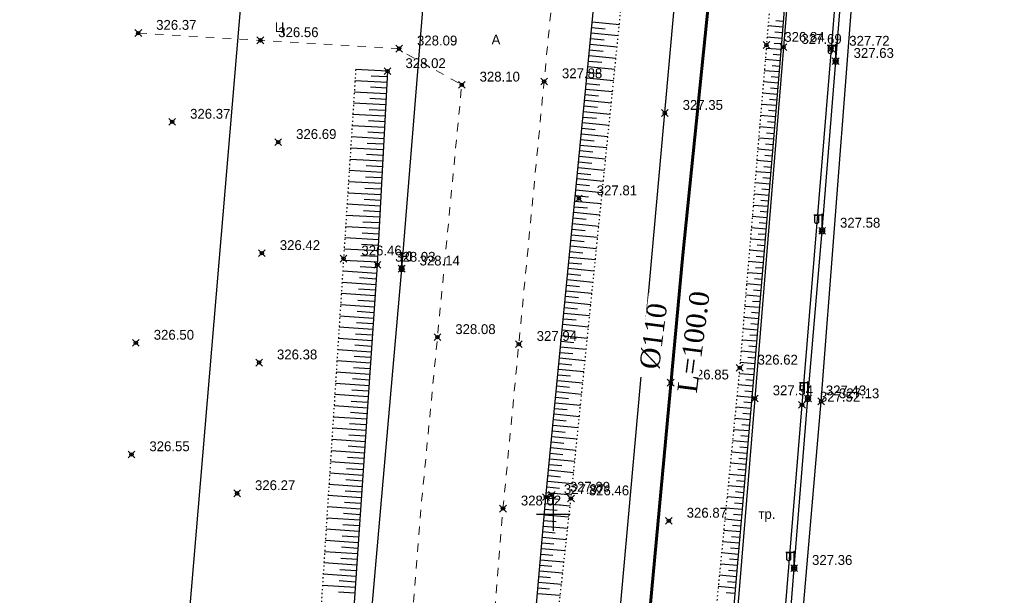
# Model space of a CAD drawing. Header units: metres. Extents: x 703769 to 722343, y 4313031 to 4317457.
# Tile 331 of 409: x 708231 to 708319, y 4315521 to 4315572. Entities that reach past the tile are written whole.
import ezdxf

# ---------------------------------------------------------------- set-up
doc = ezdxf.new("R2010")
doc.units = ezdxf.units.M
doc.header["$LTSCALE"] = 0.5
doc.header["$PDMODE"] = 35
doc.header["$PDSIZE"] = 0.3
for name, pattern in [('Auto_Street_NotBorder_Line_m1', [3, 1.5, -1.5]), ('ДОРОГИ_СТРОЯЩ', [9, 8, -1]), ('Контура низ откосов  Штриховая 0.1-0.5 - - - - - - -', [0.6, 0.1, -0.5])]:
    doc.linetypes.add(name, pattern=pattern)
for name, color, linetype in [('(001) Сетка', 92, 'Continuous'), ('(004) Точки рельефа', 7, 'Continuous'), ('(013) Газ', 30, 'ИК_Газопровод -------г--------'), ('(016) Кабель', 1, 'Continuous'), ('(019) Связь', 3, 'ИК_КАБ_СВЯЗИ'), ('(022) Возд. Линии', 7, 'Continuous'), ('(025) Дорога', 7, 'Continuous'), ('(035) Откосы', 7, 'Continuous')]:
    doc.layers.add(name, color=color, linetype=linetype)
doc.layers.add('AUTO#_ROADS_EXIST_L', color=7, linetype='Continuous', lineweight=15, true_color=0x000000)
doc.layers.add('ВОДОПРОВОД текст', color=7, linetype='Continuous', lineweight=50)
doc.styles.add('BM-431', font='txt')
doc.styles.add('D-431', font='txt')
doc.styles.add('S', font='txtwr', dxfattribs={"oblique": 15})
doc.styles.get("Standard").update_dxf_attribs({"font": 'times.ttf'})
doc.styles.add('Times New Roman', font='times.ttf')
doc.linetypes.add('GAZ_VOZDUSH', pattern='A,1,-2,["~",Standard,S=3,R=0,X=-1.5,Y=-1.5],-1,10', length=14)
doc.linetypes.add('ИК_Газопровод -------г--------', pattern='A,9,-0.6,["Г",Standard,S=1.2,R=0,X=0,Y=-0.6],-1.2', length=10.8)
doc.linetypes.add('ИК_КАБ_СВЯЗИ', pattern='A,4,["o",Standard,S=0.5,R=0,X=0,Y=-0.125],4,-2', length=10)
doc.linetypes.add('ИК_Э_КАБ_НН', pattern='A,8,-2,["<",Standard,S=1,R=0,X=0,Y=-0.5],8,[">",Standard,S=1,R=0,X=-0.5,Y=-0.5],-2', length=20)

# ---------------------------------------------------------------- blocks, each defined once
blk = doc.blocks.new('U1111')
for p, q in [((0.1, 0.45), (0.1, 2.95)), ((0.1, 2.2), (0.85, 2.2)), ((1.28934, 2.95), (0.85, 2.51066)), ((0.85, 2.51066), (0.85, 1.88934)), ((0.85, 1.88934), (1.28934, 1.45)), ((1.6, 2.95), (1.28934, 2.95)), ((1.6, 2.95), (1.6, 1.45)), ((0, 0.05), (0.1, 0.05)), ((0, -0.05), (0, 0.05)), ((0.1, 0.05), (0.1, -0.05)), ((1.28934, 1.45), (1.6, 1.45)), ((0.1, -0.05), (0, -0.05))]:
    blk.add_line(p, q)
blk.add_lwpolyline([(0.55, 0), (0.3, 0.433013), (-0.2, 0.433013), (-0.45, 0), (-0.2, -0.433013), (0.3, -0.433013)], close=True)
at = {"color": 4, "style": 'S', "oblique": 15}
blk.add_attdef('Z', (1.142936, -1.391276), '', height=2, dxfattribs=at)
blk = doc.blocks.new('f')
at = {"layer": '(022) Возд. Линии'}
for points in [[(0, 0.25), (0, 1.5)], [(0, 1.4), (0.75, 1.4)]]:
    blk.add_lwpolyline(points, dxfattribs=at)
blk.add_lwpolyline([(0.4875, 0.65), (0.4875, 0.65, 0.4142136), (0.65, 0.8125), (0.65, 1.4), (0.325, 1.4), (0.325, 0.8125, 0.4142136)], format="xyb", close=True, dxfattribs=at)
blk.add_circle((0, 0), 0.25, dxfattribs=at)
blk = doc.blocks.new('Setka')
at = {"layer": '(001) Сетка'}
for p, q in [((0, 1.5), (0, -1.5)), ((-1.5, 0), (1.5, 0))]:
    blk.add_line(p, q, dxfattribs=at)

msp = doc.modelspace()

# ---------------------------------------------------------------- linework, layer by layer
at = {"layer": '(013) Газ', "linetype": 'GAZ_VOZDUSH', "elevation": 324.816, "flags": 128}
msp.add_lwpolyline([(708293.165, 4315421.558), (708293.434, 4315426.044), (708297.716, 4315485.96), (708299.668, 4315508.577), (708302.24, 4315538.464), (708309.527, 4315632.96), (708316.081, 4315705.444), (708316.824, 4315717.447), (708322.062, 4315771.409), (708325.306, 4315803.846), (708325.824, 4315815.814), (708330.36, 4315869.098), (708333.801, 4315903.034), (708336.798, 4315930.914), (708339.728, 4315977.872), (708351.364, 4316115.034), (708352.677, 4316127.049)], dxfattribs=at)
at = {"layer": '(016) Кабель', "linetype": 'ИК_Э_КАБ_НН', "flags": 128}
for points, elevation in [([(708148.162, 4314184.928), (708151.497, 4314225.638), (708155.946, 4314277.346), (708160.092, 4314325.308), (708165.82, 4314399.254), (708169.045, 4314439.184), (708172.399, 4314480.837), (708175.762, 4314521.367), (708178.982, 4314558.811), (708182.201, 4314596.426), (708185.813, 4314637.091), (708189.128, 4314677.545), (708192.281, 4314716.43), (708195.859, 4314758.023), (708198.741, 4314794.021), (708202.87, 4314842.96), (708206.45, 4314887.572), (708209.623, 4314925.94), (708213.998, 4314964.466), (708217.888, 4315003.776), (708222.285, 4315053.198), (708227.646, 4315118.21), (708230.7, 4315153.26), (708233.599, 4315183.887), (708236.608, 4315219.867), (708239.917, 4315258.483), (708242.964, 4315292.096), (708245.88, 4315324.716), (708249.037, 4315363.449), (708251.639, 4315395.315), (708254.553, 4315428.663), (708258.525, 4315473.098), (708262.105, 4315516.97), (708265.007, 4315550.248), (708267.691, 4315583.251), (708270.438, 4315616.597), (708274.286, 4315657.842), (708277.622, 4315697.97), (708280.245, 4315726.073), (708282.134, 4315747.294), (708285.192, 4315782.765), (708287.519, 4315812.482), (708289.716, 4315837.095), (708292.577, 4315870.499), (708295.609, 4315906.644), (708298.169, 4315937.003), (708301.105, 4315969.327), (708303.908, 4316001.447), (708306.247, 4316027.782), (708309.271, 4316062.456), (708312.329, 4316097.927), (708314.656, 4316127.644), (708316.853, 4316152.257), (708319.714, 4316185.661), (708322.746, 4316221.806), (708325.306, 4316252.165), (708328.242, 4316284.489), (708331.045, 4316316.609), (708331.607, 4316322.941)], 325.652), ([(708249.985, 4314981.479), (708250.82, 4314994.453), (708251.559, 4315005.82), (708252.37, 4315018.441), (708253.053, 4315029.231), (708253.787, 4315042.038), (708254.637, 4315054.862), (708255.635, 4315071.329), (708256.598, 4315086.747), (708257.467, 4315101.098), (708258.354, 4315115.971), (708259.411, 4315132.067), (708260.336, 4315147.885), (708261.397, 4315163.669), (708264.541, 4315183.982), (708266.176, 4315199.034), (708267.362, 4315213.475), (708268.374, 4315229.02), (708269.845, 4315242.198), (708271.828, 4315255.337), (708273.674, 4315269.524), (708275.505, 4315283.281), (708277.38, 4315297.394), (708281.752, 4315326.597), (708283.598, 4315341.056), (708285.41, 4315355.306), (708287.069, 4315373.866), (708288.446, 4315388.958), (708289.84, 4315403.858), (708291.182, 4315418.537), (708292.537, 4315433.784), (708294.032, 4315449.283), (708295.507, 4315463.66), (708296.078, 4315478.064), (708297.37, 4315493.303), (708298.657, 4315508.657), (708299.851, 4315523.654), (708301.076, 4315538.719), (708302.334, 4315553.605), (708303.538, 4315568.681), (708306.01, 4315599.024), (708308.439, 4315629.26), (708310.925, 4315659.518), (708314.819, 4315705.429), (708316.066, 4315721.797), (708317.423, 4315737.878), (708318.736, 4315752.964), (708319.999, 4315767.605), (708321.351, 4315784.629), (708322.651, 4315800.258), (708323.922, 4315814.9), (708325.202, 4315828.081), (708326.515, 4315842.883), (708327.984, 4315858.663), (708329.163, 4315872.867), (708330.365, 4315887.889), (708331.555, 4315902.908), (708332.679, 4315917.08), (708333.897, 4315932.711), (708335.115, 4315947.857), (708336.225, 4315962.741), (708337.469, 4315977.821), (708338.545, 4315992.145), (708339.663, 4316007.377), (708340.941, 4316022.682), (708342.079, 4316037.728), (708343.178, 4316052.432), (708344.309, 4316067.191), (708345.452, 4316082.234), (708346.637, 4316096.926), (708347.806, 4316111.892), (708349.626, 4316127.437), (708351.153, 4316141.846), (708352.719, 4316156.666), (708355.709, 4316187.043), (708356.969, 4316201.735), (708358.286, 4316216.561), (708359.517, 4316231.321), (708360.786, 4316246.466), (708362.123, 4316261.412), (708363.033, 4316272.851), (708364.289, 4316286.262), (708365.798, 4316301.906), (708367.145, 4316317.788)], 326.597)]:
    msp.add_lwpolyline(points, dxfattribs=dict(at, elevation=elevation))
at = {"layer": '(019) Связь', "flags": 128}
for points, elevation in [([(708317.145, 4316324.221), (708301.016, 4316142.912), (708256.741, 4315645.198), (708241.57, 4315465.518), (708189.214, 4314845.558), (708166.334, 4314514.295), (708160.318, 4314448.76), (708146.619, 4314291.453), (708137.034, 4314165.721), (708137.034, 4314165.721), (708137.034, 4314165.721), (708136.895, 4314100.448), (708136.888, 4314097.122)], 324.516), ([(708153.006, 4314105.043), (708156.993, 4314142.734), (708156.993, 4314142.734), (708174.147, 4314200.184), (708174.323, 4314203.958), (708195.362, 4314453.153), (708204.073, 4314563.084), (708218.911, 4314738.478), (708226.164, 4314758.135), (708236.601, 4314958.674), (708237.563, 4314979.166), (708241.532, 4315051.931), (708251.542, 4315144.303), (708253.161, 4315164.518), (708257.428, 4315233.645), (708258.881, 4315245.481), (708269.326, 4315369.847), (708270.394, 4315382.606), (708278.265, 4315465.509), (708280.616, 4315477.921), (708295.324, 4315641.488), (708303.766, 4315706.848), (708303.348, 4315724.234), (708305.187, 4315772.118), (708306.696, 4315783.119), (708308.615, 4315806.312), (708309.889, 4315815.038), (708320.552, 4315934.795), (708321.594, 4315946.168), (708336.888, 4316115.682), (708345.287, 4316227.711), (708346.981, 4316228.783), (708355.083, 4316230.156), (708358.134, 4316229.662)], 325.431)]:
    msp.add_lwpolyline(points, dxfattribs=dict(at, elevation=elevation))
at = {"layer": '(025) Дорога', "elevation": 326.876, "flags": 128}
msp.add_lwpolyline([(708291.236, 4315475.777), (708295.455, 4315475.79), (708300.547, 4315538.159), (708303.152, 4315569.768), (708305.708, 4315601.069), (708308.048, 4315629.612), (708310.48, 4315659.898), (708314.433, 4315707.948), (708310.248, 4315708.223), (708306.289, 4315660.581), (708303.824, 4315630.808), (708301.469, 4315601.507), (708298.907, 4315569.928), (708296.358, 4315538.729), (708293.833, 4315508.037), (708291.236, 4315475.777)], dxfattribs=at)
at = {"layer": '(035) Откосы'}
for p, q in [((708281.883, 4315571.674, 326.979), (708283.082, 4315571.558, 326.979)), ((708281.931, 4315572.172, 326.979), (708284.332, 4315571.938, 326.979)), ((708298.846, 4315571.699, 326.979), (708297.528, 4315571.805, 326.979)), ((708298.886, 4315572.197, 326.979), (708298.228, 4315572.25, 326.979)), ((708281.834, 4315571.177, 326.979), (708284.231, 4315570.943, 326.979)), ((708298.766, 4315570.703, 326.979), (708297.446, 4315570.809, 326.979)), ((708298.806, 4315571.201, 326.979), (708298.147, 4315571.254, 326.979)), ((708281.737, 4315570.182, 326.979), (708284.129, 4315569.949, 326.979)), ((708281.786, 4315570.679, 326.979), (708282.983, 4315570.563, 326.979)), ((708298.726, 4315570.204, 326.979), (708298.066, 4315570.257, 326.979)), ((708281.64, 4315569.187, 326.979), (708284.028, 4315568.954, 326.979)), ((708281.689, 4315569.684, 326.979), (708282.884, 4315569.568, 326.979)), ((708298.686, 4315569.706, 326.979), (708297.364, 4315569.812, 326.979)), ((708298.645, 4315569.208, 326.979), (708297.984, 4315569.263, 326.979)), ((708281.544, 4315568.192, 326.979), (708283.926, 4315567.96, 326.979)), ((708281.592, 4315568.689, 326.979), (708282.784, 4315568.573, 326.979)), ((708298.603, 4315568.71, 326.979), (708297.281, 4315568.821, 326.979)), ((708298.562, 4315568.212, 326.979), (708297.901, 4315568.267, 326.979)), ((708263.758, 4315567.777, 327.807), (708260.908, 4315567.929, 327.807)), ((708263.731, 4315567.279, 327.807), (708262.304, 4315567.355, 327.807)), ((708281.495, 4315567.694, 326.979), (708282.685, 4315567.578, 326.979)), ((708298.52, 4315567.714, 326.979), (708297.199, 4315567.824, 326.979)), ((708263.705, 4315566.78, 327.807), (708260.845, 4315566.932, 327.807)), ((708281.398, 4315566.699, 326.979), (708282.586, 4315566.583, 326.979)), ((708281.447, 4315567.197, 326.979), (708283.825, 4315566.965, 326.979)), ((708298.436, 4315566.717, 326.979), (708297.116, 4315566.828, 326.979)), ((708298.478, 4315567.215, 326.979), (708297.818, 4315567.271, 326.979)), ((708263.652, 4315565.783, 327.807), (708260.782, 4315565.935, 327.807)), ((708263.678, 4315566.281, 327.807), (708262.246, 4315566.357, 327.807)), ((708281.301, 4315565.704, 326.979), (708282.487, 4315565.589, 326.979)), ((708281.35, 4315566.202, 326.979), (708283.723, 4315565.97, 326.979)), ((708298.353, 4315565.721, 326.979), (708297.034, 4315565.832, 326.979)), ((708298.395, 4315566.219, 326.979), (708297.735, 4315566.274, 326.979)), ((708263.599, 4315564.785, 327.807), (708260.719, 4315564.938, 327.807)), ((708263.625, 4315565.284, 327.807), (708262.188, 4315565.36, 327.807)), ((708281.204, 4315564.709, 326.979), (708282.388, 4315564.594, 326.979)), ((708281.253, 4315565.207, 326.979), (708283.622, 4315564.976, 326.979)), ((708298.269, 4315564.725, 326.979), (708296.952, 4315564.835, 326.979)), ((708298.311, 4315565.223, 326.979), (708297.652, 4315565.278, 326.979)), ((708263.546, 4315563.788, 327.807), (708260.656, 4315563.941, 327.807)), ((708263.572, 4315564.286, 327.807), (708262.13, 4315564.363, 327.807)), ((708281.156, 4315564.212, 326.979), (708283.52, 4315563.981, 326.979)), ((708298.186, 4315563.729, 326.979), (708296.869, 4315563.839, 326.979)), ((708298.228, 4315564.227, 326.979), (708297.569, 4315564.282, 326.979)), ((708263.493, 4315562.79, 327.807), (708260.593, 4315562.944, 327.807)), ((708263.519, 4315563.289, 327.807), (708262.072, 4315563.366, 327.807)), ((708281.059, 4315563.217, 326.979), (708283.419, 4315562.987, 326.979)), ((708281.107, 4315563.714, 326.979), (708282.288, 4315563.599, 326.979)), ((708298.144, 4315563.23, 326.979), (708297.486, 4315563.286, 326.979)), ((708263.466, 4315562.291, 327.807), (708262.014, 4315562.368, 327.807)), ((708280.962, 4315562.222, 326.979), (708283.317, 4315561.992, 326.979)), ((708281.01, 4315562.719, 326.979), (708282.189, 4315562.604, 326.979)), ((708298.102, 4315562.732, 326.979), (708296.787, 4315562.843, 326.979)), ((708298.061, 4315562.234, 326.979), (708297.403, 4315562.289, 326.979)), ((708263.44, 4315561.793, 327.807), (708260.53, 4315561.947, 327.807)), ((708263.413, 4315561.294, 327.807), (708261.956, 4315561.371, 327.807)), ((708280.865, 4315561.226, 326.979), (708283.216, 4315560.997, 326.979)), ((708280.913, 4315561.724, 326.979), (708282.09, 4315561.609, 326.979)), ((708298.019, 4315561.736, 326.979), (708296.704, 4315561.846, 326.979)), ((708297.977, 4315561.238, 326.979), (708297.32, 4315561.293, 326.979)), ((708263.387, 4315560.795, 327.807), (708260.467, 4315560.95, 327.807)), ((708263.36, 4315560.296, 327.807), (708261.898, 4315560.374, 327.807)), ((708280.816, 4315560.729, 326.979), (708281.991, 4315560.615, 326.979)), ((708297.935, 4315560.74, 326.979), (708296.622, 4315560.85, 326.979)), ((708263.334, 4315559.798, 327.807), (708260.404, 4315559.953, 327.807)), ((708280.72, 4315559.734, 326.979), (708281.891, 4315559.62, 326.979)), ((708280.768, 4315560.231, 326.979), (708283.114, 4315560.003, 326.979)), ((708297.852, 4315559.743, 326.979), (708296.539, 4315559.853, 326.979)), ((708297.894, 4315560.242, 326.979), (708297.237, 4315560.297, 326.979)), ((708263.281, 4315558.8, 327.807), (708260.341, 4315558.956, 327.807)), ((708263.307, 4315559.299, 327.807), (708261.84, 4315559.377, 327.807)), ((708280.623, 4315558.739, 326.979), (708281.792, 4315558.625, 326.979)), ((708280.671, 4315559.236, 326.979), (708283.013, 4315559.008, 326.979)), ((708297.768, 4315558.747, 326.979), (708296.457, 4315558.857, 326.979)), ((708297.81, 4315559.245, 326.979), (708297.154, 4315559.3, 326.979)), ((708263.228, 4315557.803, 327.807), (708260.278, 4315557.959, 327.807)), ((708263.254, 4315558.301, 327.807), (708261.782, 4315558.38, 327.807)), ((708280.526, 4315557.744, 326.979), (708281.693, 4315557.63, 326.979)), ((708280.574, 4315558.241, 326.979), (708282.911, 4315558.014, 326.979)), ((708297.685, 4315557.751, 326.979), (708296.374, 4315557.861, 326.979)), ((708297.727, 4315558.249, 326.979), (708297.071, 4315558.304, 326.979)), ((708263.175, 4315556.805, 327.807), (708260.214, 4315556.962, 327.807)), ((708263.201, 4315557.304, 327.807), (708261.724, 4315557.382, 327.807)), ((708280.477, 4315557.246, 326.979), (708282.81, 4315557.019, 326.979)), ((708297.601, 4315556.755, 326.979), (708296.292, 4315556.864, 326.979)), ((708297.643, 4315557.253, 326.979), (708296.988, 4315557.308, 326.979)), ((708263.122, 4315555.808, 327.807), (708260.151, 4315555.966, 327.807)), ((708263.148, 4315556.306, 327.807), (708261.666, 4315556.385, 327.807)), ((708280.38, 4315556.251, 326.979), (708282.708, 4315556.025, 326.979)), ((708280.429, 4315556.749, 326.979), (708281.594, 4315556.635, 326.979)), ((708297.56, 4315556.257, 326.979), (708296.905, 4315556.311, 326.979)), ((708263.095, 4315555.309, 327.807), (708261.608, 4315555.388, 327.807)), ((708280.283, 4315555.256, 326.979), (708282.607, 4315555.03, 326.979)), ((708280.332, 4315555.754, 326.979), (708281.495, 4315555.64, 326.979)), ((708297.518, 4315555.758, 326.979), (708296.209, 4315555.868, 326.979)), ((708297.476, 4315555.26, 326.979), (708296.822, 4315555.315, 326.979)), ((708263.069, 4315554.81, 327.807), (708260.088, 4315554.969, 327.807)), ((708263.042, 4315554.311, 327.807), (708261.549, 4315554.391, 327.807)), ((708280.186, 4315554.261, 326.979), (708282.505, 4315554.035, 326.979)), ((708280.235, 4315554.759, 326.979), (708281.395, 4315554.646, 326.979)), ((708297.434, 4315554.762, 326.979), (708296.127, 4315554.872, 326.979)), ((708297.393, 4315554.264, 326.979), (708296.739, 4315554.319, 326.979)), ((708263.016, 4315553.813, 327.807), (708260.025, 4315553.972, 327.807)), ((708262.989, 4315553.314, 327.807), (708261.491, 4315553.394, 327.807)), ((708280.138, 4315553.764, 326.979), (708281.296, 4315553.651, 326.979)), ((708297.351, 4315553.766, 326.979), (708296.044, 4315553.875, 326.979)), ((708297.309, 4315553.268, 326.979), (708296.656, 4315553.323, 326.979)), ((708262.963, 4315552.815, 327.807), (708259.962, 4315552.975, 327.807)), ((708280.041, 4315552.769, 326.979), (708281.197, 4315552.656, 326.979)), ((708280.089, 4315553.266, 326.979), (708282.404, 4315553.041, 326.979)), ((708297.267, 4315552.77, 326.979), (708295.962, 4315552.879, 326.979)), ((708262.91, 4315551.818, 327.807), (708259.899, 4315551.978, 327.807)), ((708262.936, 4315552.317, 327.807), (708261.433, 4315552.396, 327.807)), ((708279.944, 4315551.774, 326.979), (708281.098, 4315551.661, 326.979)), ((708279.993, 4315552.271, 326.979), (708282.302, 4315552.046, 326.979)), ((708297.184, 4315551.773, 326.979), (708295.879, 4315551.883, 326.979)), ((708297.226, 4315552.272, 326.979), (708296.573, 4315552.326, 326.979)), ((708262.857, 4315550.82, 327.807), (708259.836, 4315550.981, 327.807)), ((708262.883, 4315551.319, 327.807), (708261.375, 4315551.399, 327.807)), ((708279.847, 4315550.779, 326.979), (708280.998, 4315550.666, 326.979)), ((708279.896, 4315551.276, 326.979), (708282.201, 4315551.052, 326.979)), ((708297.1, 4315550.777, 326.979), (708295.797, 4315550.886, 326.979)), ((708297.142, 4315551.275, 326.979), (708296.49, 4315551.33, 326.979)), ((708262.792, 4315549.824, 327.807), (708259.775, 4315550.031, 327.807)), ((708262.826, 4315550.322, 327.807), (708261.316, 4315550.426, 327.807)), ((708279.799, 4315550.281, 326.979), (708282.099, 4315550.057, 326.979)), ((708297.017, 4315549.781, 326.979), (708295.714, 4315549.89, 326.979)), ((708297.059, 4315550.279, 326.979), (708296.407, 4315550.334, 326.979)), ((708262.723, 4315548.827, 327.807), (708259.71, 4315549.034, 327.807)), ((708262.758, 4315549.325, 327.807), (708261.25, 4315549.429, 327.807)), ((708279.702, 4315549.286, 326.979), (708281.998, 4315549.062, 326.979)), ((708279.75, 4315549.784, 326.979), (708280.899, 4315549.672, 326.979)), ((708296.975, 4315549.283, 326.979), (708296.324, 4315549.337, 326.979)), ((708262.689, 4315548.329, 327.807), (708261.184, 4315548.432, 327.807)), ((708279.605, 4315548.291, 326.979), (708281.896, 4315548.068, 326.979)), ((708279.653, 4315548.788, 326.979), (708280.8, 4315548.677, 326.979)), ((708296.933, 4315548.785, 326.979), (708295.632, 4315548.894, 326.979)), ((708296.892, 4315548.287, 326.979), (708296.241, 4315548.341, 326.979)), ((708262.655, 4315547.83, 327.807), (708259.646, 4315548.037, 327.807)), ((708262.621, 4315547.332, 327.807), (708261.117, 4315547.436, 327.807)), ((708279.508, 4315547.296, 326.979), (708281.795, 4315547.073, 326.979)), ((708279.556, 4315547.793, 326.979), (708280.701, 4315547.682, 326.979)), ((708296.85, 4315547.788, 326.979), (708295.549, 4315547.897, 326.979)), ((708296.808, 4315547.29, 326.979), (708296.158, 4315547.345, 326.979)), ((708262.586, 4315546.834, 327.807), (708259.582, 4315547.04, 327.807)), ((708262.552, 4315546.336, 327.807), (708261.051, 4315546.439, 327.807)), ((708279.459, 4315546.798, 326.979), (708280.602, 4315546.687, 326.979)), ((708296.766, 4315546.792, 326.979), (708295.467, 4315546.901, 326.979)), ((708296.725, 4315546.294, 326.979), (708296.075, 4315546.348, 326.979)), ((708262.518, 4315545.837, 327.807), (708259.518, 4315546.044, 327.807)), ((708279.362, 4315545.803, 326.979), (708280.502, 4315545.692, 326.979)), ((708279.411, 4315546.301, 326.979), (708281.693, 4315546.079, 326.979)), ((708296.683, 4315545.796, 326.979), (708295.384, 4315545.905, 326.979)), ((708262.449, 4315544.841, 327.807), (708259.453, 4315545.047, 327.807)), ((708262.484, 4315545.339, 327.807), (708260.985, 4315545.442, 327.807)), ((708279.266, 4315544.808, 326.979), (708280.403, 4315544.697, 326.979)), ((708279.314, 4315545.306, 326.979), (708281.591, 4315545.084, 326.979)), ((708296.599, 4315544.8, 326.979), (708295.302, 4315544.908, 326.979)), ((708296.641, 4315545.298, 326.979), (708295.992, 4315545.352, 326.979)), ((708262.381, 4315543.844, 327.807), (708259.389, 4315544.05, 327.807)), ((708262.415, 4315544.343, 327.807), (708260.918, 4315544.445, 327.807)), ((708279.169, 4315543.813, 326.979), (708280.304, 4315543.703, 326.979)), ((708279.217, 4315544.311, 326.979), (708281.49, 4315544.089, 326.979)), ((708296.516, 4315543.803, 326.979), (708295.219, 4315543.912, 326.979)), ((708296.558, 4315544.301, 326.979), (708295.909, 4315544.356, 326.979)), ((708262.312, 4315542.848, 327.807), (708259.325, 4315543.053, 327.807)), ((708262.347, 4315543.346, 327.807), (708260.852, 4315543.449, 327.807)), ((708279.12, 4315543.316, 326.979), (708281.388, 4315543.095, 326.979)), ((708296.432, 4315542.807, 326.979), (708295.137, 4315542.916, 326.979)), ((708296.474, 4315543.305, 326.979), (708295.826, 4315543.36, 326.979)), ((708262.244, 4315541.851, 327.807), (708259.261, 4315542.056, 327.807)), ((708262.278, 4315542.35, 327.807), (708260.785, 4315542.452, 327.807)), ((708279.023, 4315542.321, 326.979), (708281.287, 4315542.1, 326.979)), ((708279.072, 4315542.818, 326.979), (708280.205, 4315542.708, 326.979)), ((708296.391, 4315542.309, 326.979), (708295.743, 4315542.363, 326.979)), ((708262.21, 4315541.353, 327.807), (708260.719, 4315541.455, 327.807)), ((708278.926, 4315541.326, 326.979), (708281.185, 4315541.106, 326.979)), ((708278.975, 4315541.823, 326.979), (708280.105, 4315541.713, 326.979)), ((708296.349, 4315541.811, 326.979), (708295.055, 4315541.919, 326.979)), ((708296.307, 4315541.313, 326.979), (708295.66, 4315541.367, 326.979)), ((708262.175, 4315540.855, 327.807), (708259.196, 4315541.06, 327.807)), ((708262.141, 4315540.356, 327.807), (708260.653, 4315540.459, 327.807)), ((708278.829, 4315540.331, 326.979), (708281.084, 4315540.111, 326.979)), ((708278.878, 4315540.828, 326.979), (708280.006, 4315540.718, 326.979)), ((708296.265, 4315540.815, 326.979), (708294.964, 4315540.924, 326.979)), ((708296.223, 4315540.316, 326.979), (708295.569, 4315540.373, 326.979)), ((708262.107, 4315539.858, 327.807), (708259.132, 4315540.063, 327.807)), ((708262.073, 4315539.36, 327.807), (708260.586, 4315539.462, 327.807)), ((708278.732, 4315539.336, 326.979), (708280.982, 4315539.116, 326.979)), ((708278.781, 4315539.833, 326.979), (708279.907, 4315539.723, 326.979)), ((708296.18, 4315539.818, 326.979), (708294.867, 4315539.932, 326.979)), ((708296.137, 4315539.32, 326.979), (708295.478, 4315539.377, 326.979)), ((708262.038, 4315538.862, 327.807), (708259.068, 4315539.066, 327.807)), ((708262.004, 4315538.363, 327.807), (708260.52, 4315538.465, 327.807)), ((708278.684, 4315538.838, 326.979), (708279.808, 4315538.729, 326.979)), ((708296.094, 4315538.822, 326.979), (708294.769, 4315538.936, 326.979)), ((708261.97, 4315537.865, 327.807), (708259.004, 4315538.069, 327.807)), ((708278.587, 4315537.843, 326.979), (708279.709, 4315537.734, 326.979)), ((708278.635, 4315538.341, 326.979), (708280.881, 4315538.122, 326.979)), ((708296.009, 4315537.826, 326.979), (708294.672, 4315537.941, 326.979)), ((708296.052, 4315538.324, 326.979), (708295.386, 4315538.382, 326.979)), ((708261.901, 4315536.869, 327.807), (708258.939, 4315537.072, 327.807)), ((708261.936, 4315537.367, 327.807), (708260.453, 4315537.469, 327.807)), ((708278.49, 4315536.848, 326.979), (708279.609, 4315536.739, 326.979)), ((708278.538, 4315537.346, 326.979), (708280.779, 4315537.127, 326.979)), ((708295.923, 4315536.83, 326.979), (708294.574, 4315536.946, 326.979)), ((708295.966, 4315537.328, 326.979), (708295.294, 4315537.386, 326.979)), ((708261.833, 4315535.872, 327.807), (708258.875, 4315536.075, 327.807)), ((708261.867, 4315536.37, 327.807), (708260.387, 4315536.472, 327.807)), ((708278.393, 4315535.853, 326.979), (708279.51, 4315535.744, 326.979)), ((708278.442, 4315536.35, 326.979), (708280.678, 4315536.133, 326.979)), ((708295.837, 4315535.834, 326.979), (708294.477, 4315535.951, 326.979)), ((708295.88, 4315536.332, 326.979), (708295.203, 4315536.391, 326.979)), ((708261.764, 4315534.875, 327.807), (708258.811, 4315535.079, 327.807)), ((708261.799, 4315535.374, 327.807), (708260.321, 4315535.475, 327.807)), ((708278.345, 4315535.355, 326.979), (708280.576, 4315535.138, 326.979)), ((708295.794, 4315535.336, 326.979), (708295.111, 4315535.395, 326.979)), ((708261.73, 4315534.377, 327.807), (708260.254, 4315534.479, 327.807)), ((708278.248, 4315534.36, 326.979), (708280.475, 4315534.143, 326.979)), ((708278.296, 4315534.858, 326.979), (708279.411, 4315534.749, 326.979)), ((708295.751, 4315534.838, 326.979), (708294.379, 4315534.956, 326.979)), ((708295.709, 4315534.34, 326.979), (708295.019, 4315534.399, 326.979)), ((708261.696, 4315533.879, 327.807), (708258.747, 4315534.082, 327.807)), ((708261.661, 4315533.381, 327.807), (708260.188, 4315533.482, 327.807)), ((708278.151, 4315533.365, 326.979), (708280.373, 4315533.149, 326.979)), ((708278.199, 4315533.863, 326.979), (708279.312, 4315533.754, 326.979)), ((708295.666, 4315533.842, 326.979), (708294.282, 4315533.961, 326.979)), ((708295.623, 4315533.344, 326.979), (708294.928, 4315533.404, 326.979)), ((708261.627, 4315532.882, 327.807), (708258.682, 4315533.085, 327.807)), ((708261.593, 4315532.384, 327.807), (708260.122, 4315532.485, 327.807)), ((708278.054, 4315532.37, 326.979), (708280.272, 4315532.154, 326.979)), ((708278.102, 4315532.868, 326.979), (708279.212, 4315532.76, 326.979)), ((708295.58, 4315532.846, 326.979), (708294.184, 4315532.966, 326.979)), ((708295.537, 4315532.348, 326.979), (708294.836, 4315532.408, 326.979)), ((708261.559, 4315531.886, 327.807), (708258.618, 4315532.088, 327.807)), ((708261.524, 4315531.388, 327.807), (708260.055, 4315531.489, 327.807)), ((708278.005, 4315531.873, 326.979), (708279.113, 4315531.765, 326.979)), ((708295.494, 4315531.85, 326.979), (708294.087, 4315531.971, 326.979)), ((708261.49, 4315530.889, 327.807), (708258.554, 4315531.091, 327.807)), ((708277.908, 4315530.878, 326.979), (708279.014, 4315530.77, 326.979)), ((708277.957, 4315531.375, 326.979), (708280.17, 4315531.16, 326.979)), ((708295.408, 4315530.854, 326.979), (708293.989, 4315530.976, 326.979)), ((708295.451, 4315531.352, 326.979), (708294.745, 4315531.413, 326.979)), ((708261.422, 4315529.893, 327.807), (708258.49, 4315530.094, 327.807)), ((708261.456, 4315530.391, 327.807), (708259.989, 4315530.492, 327.807)), ((708277.812, 4315529.883, 326.979), (708278.916, 4315529.786, 326.979)), ((708277.86, 4315530.38, 326.979), (708280.069, 4315530.165, 326.979)), ((708295.323, 4315529.858, 326.979), (708293.891, 4315529.981, 326.979)), ((708295.365, 4315530.356, 326.979), (708294.653, 4315530.417, 326.979)), ((708261.353, 4315528.896, 327.807), (708258.425, 4315529.098, 327.807)), ((708261.387, 4315529.395, 327.807), (708259.922, 4315529.495, 327.807)), ((708277.725, 4315528.887, 326.979), (708278.817, 4315528.791, 326.979)), ((708277.769, 4315529.385, 326.979), (708279.964, 4315529.193, 326.979)), ((708295.237, 4315528.862, 326.979), (708293.794, 4315528.986, 326.979)), ((708295.28, 4315529.36, 326.979), (708294.561, 4315529.422, 326.979)), ((708261.285, 4315527.9, 327.807), (708258.361, 4315528.101, 327.807)), ((708261.319, 4315528.398, 327.807), (708259.856, 4315528.499, 327.807)), ((708277.682, 4315528.389, 326.979), (708279.854, 4315528.199, 326.979)), ((708295.151, 4315527.866, 326.979), (708293.696, 4315527.991, 326.979)), ((708295.194, 4315528.364, 326.979), (708294.47, 4315528.426, 326.979)), ((708261.216, 4315526.903, 327.807), (708258.297, 4315527.104, 327.807)), ((708261.25, 4315527.401, 327.807), (708259.79, 4315527.502, 327.807)), ((708277.595, 4315527.393, 326.979), (708279.744, 4315527.205, 326.979)), ((708277.638, 4315527.891, 326.979), (708278.719, 4315527.796, 326.979)), ((708295.108, 4315527.368, 326.979), (708294.378, 4315527.43, 326.979)), ((708261.182, 4315526.405, 327.807), (708259.723, 4315526.505, 327.807)), ((708277.508, 4315526.397, 326.979), (708279.634, 4315526.211, 326.979)), ((708277.551, 4315526.895, 326.979), (708278.62, 4315526.801, 326.979)), ((708295.065, 4315526.87, 326.979), (708293.599, 4315526.996, 326.979)), ((708295.022, 4315526.372, 326.979), (708294.286, 4315526.435, 326.979)), ((708261.148, 4315525.907, 327.807), (708258.233, 4315526.107, 327.807)), ((708261.113, 4315525.408, 327.807), (708259.657, 4315525.509, 327.807)), ((708277.421, 4315525.401, 326.979), (708279.525, 4315525.217, 326.979)), ((708277.464, 4315525.899, 326.979), (708278.522, 4315525.806, 326.979)), ((708294.98, 4315525.874, 326.979), (708293.501, 4315526.001, 326.979)), ((708294.937, 4315525.375, 326.979), (708294.195, 4315525.439, 326.979)), ((708261.079, 4315524.91, 327.807), (708258.168, 4315525.11, 327.807)), ((708261.045, 4315524.412, 327.807), (708259.591, 4315524.512, 327.807)), ((708277.377, 4315524.903, 326.979), (708278.424, 4315524.812, 326.979)), ((708294.894, 4315524.877, 326.979), (708293.404, 4315525.006, 326.979)), ((708261.011, 4315523.914, 327.807), (708258.104, 4315524.113, 327.807)), ((708277.291, 4315523.907, 326.979), (708278.325, 4315523.817, 326.979)), ((708277.334, 4315524.405, 326.979), (708279.415, 4315524.223, 326.979)), ((708294.808, 4315523.881, 326.979), (708293.306, 4315524.011, 326.979)), ((708294.851, 4315524.379, 326.979), (708294.103, 4315524.444, 326.979)), ((708260.942, 4315522.917, 327.807), (708258.04, 4315523.117, 327.807)), ((708260.976, 4315523.415, 327.807), (708259.524, 4315523.515, 327.807)), ((708277.204, 4315522.911, 326.979), (708278.227, 4315522.822, 326.979)), ((708277.247, 4315523.409, 326.979), (708279.305, 4315523.229, 326.979)), ((708294.722, 4315522.885, 326.979), (708293.209, 4315523.016, 326.979)), ((708294.765, 4315523.383, 326.979), (708294.011, 4315523.448, 326.979)), ((708260.874, 4315521.921, 327.807), (708257.976, 4315522.12, 327.807)), ((708260.908, 4315522.419, 327.807), (708259.458, 4315522.518, 327.807)), ((708277.117, 4315521.915, 326.979), (708278.128, 4315521.827, 326.979)), ((708277.16, 4315522.413, 326.979), (708279.195, 4315522.235, 326.979)), ((708294.637, 4315521.889, 326.979), (708293.111, 4315522.021, 326.979)), ((708294.679, 4315522.387, 326.979), (708293.92, 4315522.453, 326.979)), ((708260.839, 4315521.422, 327.807), (708259.391, 4315521.522, 327.807)), ((708277.073, 4315521.417, 326.979), (708279.085, 4315521.241, 326.979)), ((708294.594, 4315521.391, 326.979), (708293.828, 4315521.457, 326.979))]:
    msp.add_line(p, q, dxfattribs=at)
at = {"layer": '(035) Откосы', "elevation": 326.979, "flags": 128}
msp.add_lwpolyline([(708300.597, 4315686.915), (708308.77, 4315693.968), (708306.105, 4315660.159), (708303.594, 4315630.186), (708301.211, 4315601.154), (708298.674, 4315569.558), (708296.241, 4315540.528), (708293.414, 4315507.695), (708291.422, 4315483.499), (708291.025, 4315479.808), (708287.782, 4315478.493), (708282.608, 4315478.493), (708278.377, 4315478.607), (708276.401, 4315481.03), (708273.757, 4315483.421), (708277.818, 4315529.95), (708284.909, 4315602.738), (708287.932, 4315634.9), (708293.318, 4315642.239), (708297.799, 4315661.058)], close=True, dxfattribs=at)
at = {"layer": '(035) Откосы', "linetype": 'Контура низ откосов  Штриховая 0.1-0.5 - - - - - - -'}
for points, elevation in [([(708278.063, 4315480.539), (708276.513, 4315481.522), (708275.018, 4315484.472), (708280.035, 4315529.833), (708287.533, 4315603.301), (708289.921, 4315633.965), (708295.058, 4315642.247), (708299.491, 4315661.485), (708302.739, 4315687.572), (708307.689, 4315691.606), (708305.168, 4315660.885), (708300.922, 4315630.876), (708299.981, 4315601.475), (708297.388, 4315570.108), (708295.015, 4315541.442), (708291.816, 4315508.81), (708289.749, 4315482.619), (708287.952, 4315481.441), (708283.717, 4315480.666), (708280.161, 4315480.144), (708278.063, 4315480.539)], 326.326), ([(708260.929, 4315567.928), (708259.846, 4315551.139), (708257.659, 4315517.209), (708254.101, 4315481.968), (708253.669, 4315473.472), (708253.12, 4315469.209), (708250.168, 4315465.726), (708245.919, 4315462.732), (708243.357, 4315462.732), (708243.357, 4315461.489)], 327.807)]:
    msp.add_lwpolyline(points, dxfattribs=dict(at, elevation=elevation))
at = {"layer": '(035) Откосы', "elevation": 327.807, "flags": 128}
msp.add_lwpolyline([(708263.758, 4315567.777), (708262.844, 4315550.581), (708260.572, 4315517.534), (708256.375, 4315482.241), (708255.757, 4315473.555), (708254.137, 4315468.532), (708251.027, 4315464.941), (708246.052, 4315461.489), (708243.357, 4315461.489)], dxfattribs=at)
at = {"color": 7, "lineweight": 60, "flags": 128}
msp.add_lwpolyline([(708304.899, 4315683.04), (708296.663, 4315617.1), (708296.663, 4315617.1), (708289.979, 4315551.483), (708283.868, 4315485.698), (708276.735, 4315415.696), (708271.217, 4315359.016), (708265.312, 4315285.041), (708259.353, 4315226.771), (708255.788, 4315176.974), (708252.246, 4315129.361), (708243.301, 4315028.005), (708240.115, 4314986.119), (708237.465, 4314926.667)], dxfattribs=at)
at = {"color": 0, "linetype": 'ByBlock', "lineweight": -2, "transparency": 16777216}
for p in [(708241.626, 4315571.173, 326.372), (708252.462, 4315570.525, 326.557), (708264.78, 4315569.787, 328.091), (708297.388, 4315570.108, 326.836), (708298.907, 4315569.928, 327.687), (708303.152, 4315569.768, 327.716), (708303.538, 4315568.681, 327.63), (708263.758, 4315567.777, 328.02), (708270.338, 4315566.58, 328.104), (708277.65, 4315566.877, 327.88), (708288.363, 4315564.071, 327.352), (708244.639, 4315563.278, 326.371), (708254.05, 4315561.48, 326.69), (708280.738, 4315556.481, 327.809), (708302.334, 4315553.605, 327.578), (708252.601, 4315551.616, 326.417), (708259.846, 4315551.139, 326.462), (708262.844, 4315550.581, 328.029), (708265.007, 4315550.248, 328.139), (708241.409, 4315543.652, 326.496), (708268.181, 4315544.156, 328.083), (708275.406, 4315543.549, 327.935), (708252.35, 4315541.904, 326.384), (708295.015, 4315541.442, 326.617), (708288.89, 4315540.123, 326.854), (708296.358, 4315538.729, 327.539), (708300.547, 4315538.159, 327.523), (708301.076, 4315538.719, 327.434), (708302.24, 4315538.464, 327.133), (708241.023, 4315533.754, 326.552), (708250.398, 4315530.297, 326.273), (708277.818, 4315529.95, 327.874), (708278.344, 4315530.16, 327.893), (708280.035, 4315529.833, 326.456), (708274.001, 4315528.938, 328.019), (708288.722, 4315527.851, 326.868), (708299.851, 4315523.654, 327.355)]:
    msp.add_point(p, dxfattribs=at)
at = {"layer": 'AUTO#_ROADS_EXIST_L', "linetype": 'Auto_Street_NotBorder_Line_m1', "lineweight": 15, "elevation": -0.295, "flags": 128}
for points in [[(708315.668, 4315708.8), (708293.666, 4315710.835), (708289.535, 4315709.578), (708280.924, 4315600.926), (708274.001, 4315528.938), (708270.524, 4315486.328), (708269.882, 4315478.751), (708272.55, 4315475.294), (708276.725, 4315473.7), (708300.558, 4315473.7)], [(708241.626, 4315571.173), (708264.584, 4315569.799), (708270.338, 4315566.58), (708266.779, 4315529.58), (708263.299, 4315486.929), (708261.48, 4315465.462), (708255.87, 4315461.725), (708249.032, 4315458.204), (708232.228, 4315459.706)]]:
    msp.add_lwpolyline(points, dxfattribs=at)

# ---------------------------------------------------------------- block references
at = {"layer": '(001) Сетка'}
msp.add_blockref('Setka', (708278.465, 4315528.456), dxfattribs=at)
at = {"layer": '(022) Возд. Линии', "xscale": -1}
for p in [(708303.538, 4315568.681, 326.597), (708302.334, 4315553.605, 326.597), (708301.076, 4315538.719, 326.597), (708299.851, 4315523.654, 326.597)]:
    msp.add_blockref('f', p, dxfattribs=at)
at = {"layer": '(022) Возд. Линии', "xscale": 0.5, "yscale": 0.5, "zscale": 0.5}
msp.add_blockref('U1111', (708264.982, 4315550.248, 325.652), dxfattribs=at)

# ---------------------------------------------------------------- texts
at = {"layer": '(004) Точки рельефа', "style": 'D-431'}
for s, p in [('326.37', (708243.212, 4315571.459, 326.372)), ('326.56', (708254.048, 4315570.81, 326.557)), ('328.09', (708266.366, 4315570.071, 328.091)), ('326.84', (708298.974, 4315570.393, 326.836)), ('327.69', (708300.493, 4315570.213, 327.687)), ('327.72', (708304.738, 4315570.047, 327.716)), ('327.63', (708305.124, 4315568.966, 327.63)), ('328.02', (708265.344, 4315568.061, 328.02)), ('328.10', (708271.924, 4315566.864, 328.104)), ('327.88', (708279.236, 4315567.161, 327.88)), ('327.35', (708289.949, 4315564.352, 327.352)), ('326.37', (708246.225, 4315563.563, 326.371)), ('326.69', (708255.636, 4315561.765, 326.69)), ('327.81', (708282.324, 4315556.764, 327.809)), ('327.58', (708303.92, 4315553.888, 327.578)), ('326.42', (708254.187, 4315551.901, 326.417)), ('326.46', (708261.432, 4315551.424, 326.462)), ('328.03', (708264.43, 4315550.864, 328.029)), ('328.14', (708266.593, 4315550.531, 328.139)), ('326.50', (708242.995, 4315543.938, 326.496)), ('328.08', (708269.767, 4315544.439, 328.083)), ('327.94', (708276.992, 4315543.834, 327.935)), ('326.38', (708253.936, 4315542.19, 326.384)), ('326.62', (708296.601, 4315541.727, 326.617)), ('326.85', (708290.476, 4315540.409, 326.854)), ('327.54', (708297.944, 4315539.01, 327.539)), ('327.43', (708302.662, 4315538.998, 327.434)), ('327.13', (708303.826, 4315538.743, 327.133)), ('327.52', (708302.133, 4315538.44, 327.523)), ('326.55', (708242.609, 4315534.04, 326.552)), ('326.27', (708251.984, 4315530.582, 326.273)), ('327.87', (708279.404, 4315530.233, 327.874)), ('327.89', (708279.93, 4315530.444, 327.893)), ('326.46', (708281.621, 4315530.118, 326.456)), ('328.02', (708275.587, 4315529.221, 328.019)), ('326.87', (708290.309, 4315528.136, 326.868)), ('327.36', (708301.437, 4315523.939, 327.355))]:
    msp.add_text(s, height=0.875, dxfattribs=at).set_placement(p)
at = {"layer": '(025) Дорога', "linetype": 'ДОРОГИ_СТРОЯЩ', "style": 'BM-431'}
for s, p in [('Ц', (708253.743, 4315571.254, -0.295)), ('A', (708272.988, 4315570.157, -0.295)), ('тр.', (708296.676, 4315528.027, -0.295))]:
    msp.add_text(s, height=0.875, dxfattribs=at).set_placement(p)

# ---------------------------------------------------------------- next in the draw order: texts
at = {"layer": 'ВОДОПРОВОД текст', "color": 7, "linetype": 'Continuous', "lineweight": 50, "char_height": 1.75, "width": 7.48307, "attachment_point": 5, "rotation": 82.67013, "style": 'Times New Roman', "bg_fill": 3, "box_fill_scale": 1, "bg_fill_color": 256, "bg_fill_transparency": 16714492}
for s, insert in [('L=100.0', (708290.927, 4315543.743, 41.38)), ('%%C110', (708287.378, 4315544.258, -404.593))]:
    msp.add_mtext(s, dxfattribs=dict(at, insert=insert))

doc.saveas('drawing.dxf')
